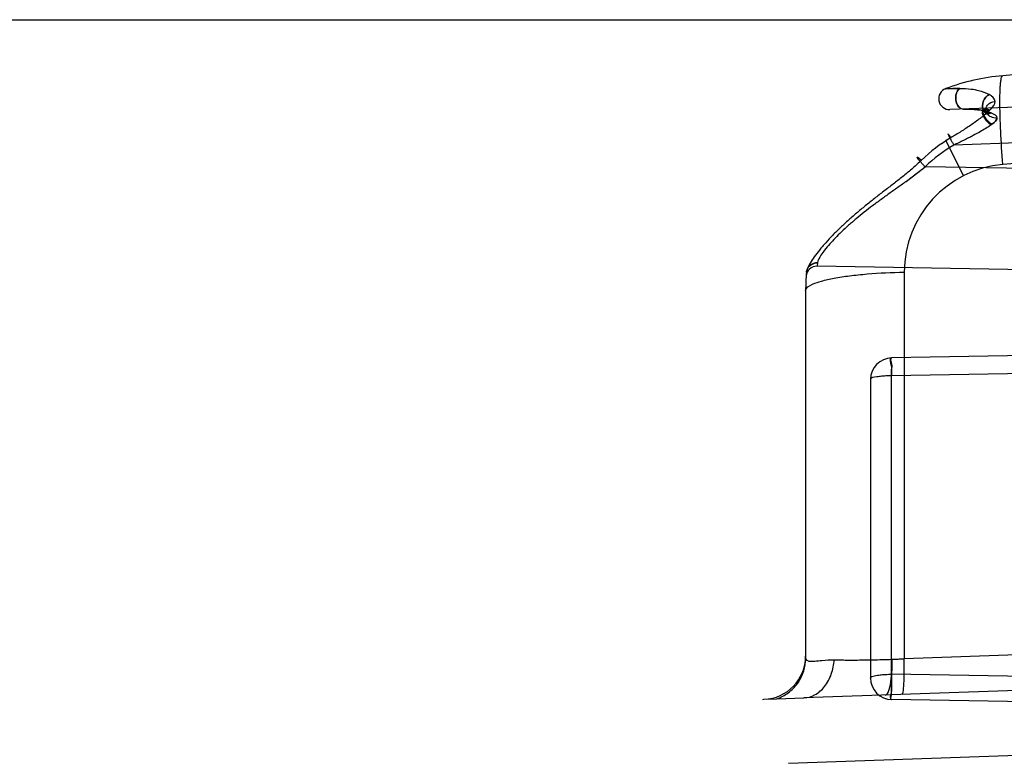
# Model space of a CAD drawing. Header units: millimetres. Extents: x 0 to 297, y 0 to 210.
# Tile 295 of 455: x 145.319 to 145.638, y 160.307 to 160.548. Entities that reach past the tile are written whole.
import ezdxf

# ---------------------------------------------------------------- set-up
doc = ezdxf.new("R2010")
doc.units = ezdxf.units.MM
doc.header["$LTSCALE"] = 16.335
doc.layers.add('INTFCLR_144815', color=7, linetype='CONTINUOUS')
doc.layers.add('INTFCLR_72935', color=7, linetype='CONTINUOUS')

msp = doc.modelspace()

# ---------------------------------------------------------------- linework, layer by layer
at = {"layer": 'INTFCLR_144815', "color": 6, "linetype": 'Continuous'}
msp.add_line((145.1466077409, 160.5484094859), (146.4553831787, 160.5484094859), dxfattribs=at)
at = {"layer": 'INTFCLR_72935', "color": 9, "linetype": 'Continuous'}
for p, q in [((145.839607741, 160.5479506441), (145.6375068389, 160.5302691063)), ((145.61900296, 160.5260687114), (145.6236054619, 160.5261533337)), ((145.61900296, 160.5260687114), (145.6236054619, 160.5261533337)), ((145.8396077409, 160.5269506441), (145.620355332, 160.5192941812)), ((145.839607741, 160.5191383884), (145.6375068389, 160.5014568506)), ((145.8396077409, 160.515388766), (145.6216410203, 160.5077772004)), ((145.6190949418, 160.509188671), (145.6248091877, 160.4978469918)), ((145.6062326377, 160.4960089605), (145.6123450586, 160.500763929)), ((145.8396077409, 160.4967970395), (145.6123450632, 160.5007639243)), ((145.5774492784, 160.4696101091), (145.5773208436, 160.4685288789)), ((145.8396077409, 160.4639506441), (145.5773208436, 160.4685288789)), ((145.6055572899, 160.4665900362), (145.6055572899, 160.3413215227)), ((145.5736077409, 160.4605354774), (145.5736077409, 160.3415111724)), ((145.8396077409, 160.4429506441), (145.6014855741, 160.4387942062)), ((145.6626553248, 160.4340783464), (145.6014855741, 160.4330106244)), ((145.6014855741, 160.3363085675), (145.6014855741, 160.4330106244)), ((145.5946077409, 160.4317952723), (145.5946077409, 160.3350932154)), ((145.6840217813, 160.3440615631), (145.6055572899, 160.3413215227)), ((145.8396077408, 160.3379506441), (145.5730666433, 160.3286428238)), ((145.6014855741, 160.3363085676), (145.6014621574, 160.3350932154)), ((145.8396077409, 160.3321521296), (145.6014855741, 160.3363085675)), ((145.8396077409, 160.3239378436), (145.6014855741, 160.3280942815))]:
    msp.add_line(p, q, dxfattribs=at)
at = {"layer": 'INTFCLR_72935', "color": 7, "linetype": 'Continuous'}
msp.add_line((145.6336749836, 160.5142765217), (145.6339929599, 160.5145060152), dxfattribs=at)
msp.add_line((145.6336749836, 160.5142765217), (145.6339929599, 160.5145060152), dxfattribs=at)
at = {"layer": 'INTFCLR_72935', "color": 6, "linetype": 'Continuous'}
for p, q in [((145.559694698, 160.3281758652), (145.5600963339, 160.3281898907)), ((145.5600963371, 160.3281898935), (145.5642758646, 160.3283358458)), ((145.5642758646, 160.3283358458), (145.5730666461, 160.3286428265)), ((145.5680465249, 160.307454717), (145.8396077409, 160.3169378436))]:
    msp.add_line(p, q, dxfattribs=at)
at = {"layer": 'INTFCLR_72935', "color": 9, "linetype": 'Continuous'}
for centre, radius, start, end in [((145.6436077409, 160.4605354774), 0.07, 95.0000000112, 110.5788977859), ((145.620233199, 160.5227920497), 0.0035, 110.5788977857, 272.0000000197), ((145.6457556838, 160.467593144), 0.0494065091, 120.5007754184, 134.426876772), ((145.6458826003, 160.4673961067), 0.04964088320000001, 120.5087066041, 122.6585053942), ((145.6456920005, 160.4662306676), 0.0480058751, 120.0662323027, 133.9987627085), ((145.6405573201, 160.4665900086), 0.0350000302, 95.0000452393, 179.9999547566), ((145.5772597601, 160.465029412), 0.0035, 89.0000000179, 176.1251147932), ((145.6436077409, 160.4605354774), 0.07, 175.0732094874, 180), ((145.6016077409, 160.4317952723), 0.006999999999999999, 90.9999999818, 180.0000000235), ((145.5596077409, 160.3421813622), 0.014, 271.9999999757, 360), ((145.5846266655, 160.8298484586), 0.4889751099, 272.0018423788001, 272.4533006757), ((145.6016077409, 160.3350932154), 0.006999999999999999, 180.0000000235, 269.0000000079)]:
    msp.add_arc(centre, radius, start, end, dxfattribs=at)
for points, knots in [([(145.6375068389, 160.5014568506), (145.6372354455, 160.5051212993), (145.6368993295, 160.5104889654), (145.6366392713, 160.5173553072), (145.636565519, 160.5217489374), (145.6366088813, 160.5249292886), (145.6367130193, 160.5269814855), (145.6368473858, 160.5283935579), (145.6369763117, 160.5293698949), (145.6372973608, 160.5302507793), (145.6375068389, 160.5302691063)], [0, 0, 0, 0, 0.3801706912, 0.556406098, 0.7107188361, 0.8351556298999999, 0.8844600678, 0.9247283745, 0.978244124, 1, 1, 1, 1]), ([(145.6236054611, 160.5261533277), (145.6228396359, 160.5261387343), (145.6220472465, 160.5262470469), (145.6182832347, 160.5257995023), (145.6190030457, 160.5260685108)], [0, 0, 0, 0, 0.4991946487, 1, 1, 1, 1]), ([(145.6236054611, 160.5261533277), (145.6228396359, 160.5261387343), (145.6220472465, 160.5262470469), (145.6182832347, 160.5257995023), (145.6190030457, 160.5260685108)], [0, 0, 0, 0, 0.4991946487, 1, 1, 1, 1]), ([(145.6247237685, 160.5194467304), (145.6245102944, 160.5194392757), (145.6236435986, 160.5195942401), (145.6225455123, 160.5208975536), (145.6221835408, 160.5226723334), (145.6223572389, 160.5245474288), (145.6229778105, 160.52574112), (145.6236054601, 160.5261533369)], [0, 0, 0, 0, 0.07798813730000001, 0.310935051, 0.5611886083, 0.7258381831, 1, 1, 1, 1]), ([(145.6236054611, 160.5261533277), (145.6234036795, 160.526020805), (145.6228422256, 160.5254839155), (145.6223401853, 160.5243342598), (145.622208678, 160.522874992), (145.6224500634, 160.5210011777), (145.6237102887, 160.5194113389), (145.624723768, 160.5194467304)], [0, 0, 0, 0, 0.0894654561, 0.2827336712, 0.4498735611, 0.6241779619, 1, 1, 1, 1]), ([(145.6236054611, 160.5261533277), (145.6248223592, 160.5261783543), (145.626863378, 160.5260596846), (145.6300507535, 160.525447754), (145.6319899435, 160.5247749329), (145.6330606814, 160.5242065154)], [0, 0, 0, 0, 0.3750966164, 0.6264115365, 1, 1, 1, 1]), ([(145.6337614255, 160.5181970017), (145.6335254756, 160.5180960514), (145.6326918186, 160.5178347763), (145.6310419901, 160.5186025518), (145.6308221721, 160.520540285), (145.6313412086, 160.5225194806), (145.6322799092, 160.5237340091), (145.6330606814, 160.5242065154)], [0, 0, 0, 0, 0.0879137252, 0.2933020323, 0.5175604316, 0.6873757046, 1, 1, 1, 1]), ([(145.6330560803, 160.5242090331), (145.6328012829, 160.5240547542), (145.632074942, 160.5234732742), (145.631267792, 160.5222578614), (145.630868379, 160.5207062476), (145.630954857, 160.5191187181), (145.632175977, 160.5178084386), (145.6333311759, 160.5180165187), (145.63375702, 160.5181987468)], [0, 0, 0, 0, 0.1014557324, 0.3141339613, 0.4829858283, 0.6408566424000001, 0.8422311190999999, 1, 1, 1, 1]), ([(145.6337614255, 160.5181970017), (145.6330676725, 160.5184661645), (145.6316087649, 160.5188816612), (145.628593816, 160.5193980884), (145.6262694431, 160.5195007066), (145.624723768, 160.5194467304)], [0, 0, 0, 0, 0.2434256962, 0.4940639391, 1, 1, 1, 1]), ([(145.6247237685, 160.5194467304), (145.6251104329, 160.519460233), (145.6262678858, 160.5194774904), (145.6281947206, 160.5193913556), (145.6308419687, 160.519053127), (145.6327035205, 160.5186071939), (145.63375702, 160.5181987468)], [0, 0, 0, 0, 0.1266139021, 0.3787558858, 0.6302353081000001, 1, 1, 1, 1]), ([(145.6336713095, 160.5142817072), (145.6334192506, 160.5144593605), (145.6326936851, 160.5150585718), (145.6318515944, 160.5160370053), (145.6312172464, 160.5171575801), (145.630920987, 160.5180076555), (145.6309119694, 160.5189063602), (145.6318903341, 160.5194076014), (145.6325775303, 160.5190192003), (145.6329924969, 160.5187743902)], [0, 0, 0, 0, 0.121074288, 0.3683290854, 0.5030527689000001, 0.6209147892, 0.7297653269, 0.8108355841, 1, 1, 1, 1]), ([(145.6356166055, 160.5165405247), (145.6352894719, 160.5165315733), (145.6343497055, 160.5166092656), (145.6328398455, 160.5172035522), (145.6316447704, 160.5189372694), (145.6325204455, 160.5212130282), (145.6341106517, 160.5217889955), (145.6349980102, 160.5218722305)], [0, 0, 0, 0, 0.106078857, 0.303547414, 0.5116360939, 0.7111033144, 1, 1, 1, 1]), ([(145.6329904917, 160.5187725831), (145.6332381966, 160.5190076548), (145.634094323, 160.5198656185), (145.635002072, 160.5209726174), (145.6349976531, 160.521872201)], [0, 0, 0, 0, 0.2751553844, 1, 1, 1, 1]), ([(145.6329924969, 160.5187743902), (145.633240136, 160.5190092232), (145.6340987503, 160.5198672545), (145.6349830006, 160.5209733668), (145.6349980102, 160.5218722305)], [0, 0, 0, 0, 0.27516577, 1, 1, 1, 1]), ([(145.6329924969, 160.5187743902), (145.6321046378, 160.5179234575), (145.6306457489, 160.5167684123), (145.6286483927, 160.5152959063), (145.6271046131, 160.5142179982), (145.6255346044, 160.5131666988), (145.6239389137, 160.5121419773), (145.6223206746, 160.5111402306), (145.6212290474, 160.5104891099), (145.6206814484, 160.5101643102)], [0, 0, 0, 0, 0.2452048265, 0.3698405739, 0.4949615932, 0.6205411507, 0.7465722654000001, 0.8730540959, 1, 1, 1, 1]), ([(145.6336693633, 160.5142803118), (145.6338845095, 160.5144332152), (145.6346497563, 160.5150234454), (145.635619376, 160.5158019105), (145.6356166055, 160.5165405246)], [0, 0, 0, 0, 0.263270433, 1, 1, 1, 1]), ([(145.6356166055, 160.5165405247), (145.635610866, 160.5160618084), (145.6348719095, 160.515183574), (145.6341044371, 160.5145899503), (145.6336713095, 160.5142817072)], [0, 0, 0, 0, 0.4738395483, 1, 1, 1, 1]), ([(145.6336713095, 160.5142817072), (145.6331236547, 160.5138923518), (145.6319717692, 160.5131469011), (145.6300479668, 160.5120287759), (145.6281757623, 160.511012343), (145.6263875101, 160.5100867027), (145.6248259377, 160.5093039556), (145.623241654, 160.5085342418), (145.6221765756, 160.5080287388), (145.6216410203, 160.5077772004)], [0, 0, 0, 0, 0.1472520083, 0.3003943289, 0.4875634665, 0.6140216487, 0.7416484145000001, 0.8703383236, 1, 1, 1, 1]), ([(145.6206815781, 160.5101640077), (145.6205565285, 160.5103618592), (145.6202973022, 160.5107506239), (145.620087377, 160.5110851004), (145.6197019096, 160.5115343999), (145.6199082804, 160.5108908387), (145.6201763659, 160.5104369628), (145.620645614, 160.5095061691), (145.6211417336, 160.5086339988), (145.621481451, 160.5080467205), (145.6216410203, 160.5077772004)], [0, 0, 0, 0, 0.1241521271, 0.227548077, 0.2746860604, 0.3211712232, 0.4559047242, 0.6424929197, 0.8338597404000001, 1, 1, 1, 1]), ([(145.6123450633, 160.5007639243), (145.612122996, 160.5009873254), (145.6116526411, 160.5014778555), (145.610955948, 160.5022157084), (145.6103443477, 160.5030148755), (145.6099175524, 160.5034165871), (145.6097379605, 160.5040183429), (145.6102772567, 160.5036494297), (145.6106177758, 160.5033723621), (145.6109905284, 160.5030430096), (145.6111712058, 160.5028765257)], [0, 0, 0, 0, 0.1634675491, 0.3513344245, 0.5332014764, 0.6616817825, 0.7037885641, 0.7620635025, 0.8725010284, 1, 1, 1, 1]), ([(145.6111712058, 160.5028765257), (145.610716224, 160.502428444), (145.6097881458, 160.5015515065), (145.6078808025, 160.4998526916), (145.6054162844, 160.4978129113), (145.6028898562, 160.4958429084), (145.6008545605, 160.4942767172), (145.5988191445, 160.4927179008), (145.5962933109, 160.4907691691), (145.593308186, 160.4884051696), (145.590396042, 160.4860005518), (145.5880391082, 160.4839503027), (145.5862106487, 160.4822899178), (145.5844666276, 160.4806500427), (145.5824090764, 160.4786211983), (145.580481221, 160.4765697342), (145.5790589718, 160.4749551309), (145.577799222, 160.4734456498), (145.5764346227, 160.4716801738), (145.5751307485, 160.4697163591), (145.5742541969, 160.4680524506), (145.5739056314, 160.4670023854), (145.5738664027, 160.4665472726)], [0, 0, 0, 0, 0.0364257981, 0.0728155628, 0.1456820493, 0.2188557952, 0.2555551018, 0.2921739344, 0.3650968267, 0.4375280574, 0.5093685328, 0.5805020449, 0.6156962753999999, 0.6502472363, 0.7170498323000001, 0.7804894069, 0.8107815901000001, 0.8397749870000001, 0.8926244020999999, 0.9380246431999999, 0.973943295, 1, 1, 1, 1]), ([(145.6123450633, 160.5007639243), (145.6118968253, 160.5003819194), (145.6109931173, 160.499624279), (145.6091404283, 160.4981567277), (145.6067667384, 160.4963841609), (145.6043548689, 160.4946582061), (145.6024203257, 160.493284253), (145.6004991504, 160.4919187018), (145.5981276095, 160.4902157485), (145.5953398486, 160.4881530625), (145.5926363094, 160.4860645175), (145.5904522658, 160.4842943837), (145.5887660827, 160.4828640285), (145.5871658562, 160.4814608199), (145.5852809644, 160.4797322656), (145.5826314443, 160.4771158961), (145.580334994, 160.4746051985), (145.5784340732, 160.4719435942), (145.577543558, 160.4705144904), (145.5774492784, 160.4696101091)], [0, 0, 0, 0, 0.0374251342, 0.07493146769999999, 0.1501790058, 0.2256536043, 0.2633981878, 0.3009639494, 0.3754368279, 0.448929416, 0.5213263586, 0.5925162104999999, 0.6275579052, 0.6618291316, 0.7277700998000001, 0.7899772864, 0.8987304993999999, 0.9422177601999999, 1, 1, 1, 1]), ([(145.5774492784, 160.4696101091), (145.5770271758, 160.4696239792), (145.5759237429, 160.469469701), (145.5744252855, 160.468444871), (145.5739197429, 160.4671660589), (145.5738664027, 160.4665472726)], [0, 0, 0, 0, 0.2466701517, 0.6372457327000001, 1, 1, 1, 1]), ([(145.5738664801, 160.4665472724), (145.5739014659, 160.4669531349), (145.5743314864, 160.4685940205), (145.5761971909, 160.4696512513), (145.5774492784, 160.4696101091)], [0, 0, 0, 0, 0.2453828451, 1, 1, 1, 1]), ([(145.5736077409, 160.4605354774), (145.5736077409, 160.461559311), (145.575966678, 160.4628361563), (145.5789987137, 160.4638359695), (145.5831207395, 160.4647579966), (145.5880372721, 160.4654954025), (145.5956335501, 160.4662707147), (145.6015486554, 160.466529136), (145.6055572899, 160.4665900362)], [0, 0, 0, 0, 0.0925205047, 0.1855552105, 0.3114203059, 0.4650078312, 0.6377109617, 1, 1, 1, 1]), ([(145.6014855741, 160.4330106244), (145.6014773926, 160.4335608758), (145.6014099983, 160.4346816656), (145.6016707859, 160.4363236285), (145.6006235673, 160.4387791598), (145.6014855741, 160.4387942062)], [0, 0, 0, 0, 0.2854314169, 0.5528332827, 1, 1, 1, 1]), ([(145.6014855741, 160.4387942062), (145.6008140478, 160.4387824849), (145.601692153, 160.4366273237), (145.6013788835, 160.435039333), (145.6014753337, 160.4336993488), (145.6014855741, 160.4330106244)], [0, 0, 0, 0, 0.3483482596, 0.6427453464, 1, 1, 1, 1]), ([(145.6014855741, 160.4330106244), (145.6010070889, 160.4330091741), (145.5999585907, 160.432983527), (145.5982764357, 160.4329016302), (145.5966687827, 160.4325961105), (145.5946077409, 160.4325305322), (145.5946077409, 160.4317952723)], [0, 0, 0, 0, 0.2030714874, 0.4501255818, 0.6879535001, 1, 1, 1, 1]), ([(145.5642758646, 160.3283358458), (145.5655916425, 160.3288003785), (145.5675045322, 160.3298183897), (145.5696657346, 160.3317090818), (145.571087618, 160.3334086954), (145.5722188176, 160.3353135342), (145.5732838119, 160.337977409), (145.5736077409, 160.3401176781), (145.5736077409, 160.3415111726)], [0, 0, 0, 0, 0.2437788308, 0.3712227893, 0.5002298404, 0.6292025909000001, 0.7565491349, 1, 1, 1, 1]), ([(145.5730666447, 160.3286428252), (145.5742633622, 160.3286846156), (145.5768558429, 160.3294225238), (145.5800266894, 160.332260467), (145.5821466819, 160.3363251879), (145.582760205, 160.3394241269), (145.5828722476, 160.3409866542)], [0, 0, 0, 0, 0.209869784, 0.453534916, 0.7254414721, 1, 1, 1, 1]), ([(145.5736077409, 160.3415111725), (145.5736077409, 160.341269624), (145.5739598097, 160.3406804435), (145.5751546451, 160.340462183), (145.5768067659, 160.3405516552), (145.5794489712, 160.340881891), (145.5815446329, 160.340995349), (145.5828722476, 160.3409866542)], [0, 0, 0, 0, 0.0744894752, 0.1820144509, 0.3532192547, 0.5905774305, 1, 1, 1, 1]), ([(145.5828722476, 160.3409866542), (145.584469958, 160.3409431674), (145.5879040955, 160.3409052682), (145.5933492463, 160.3409430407), (145.5993133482, 160.341080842), (145.6034405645, 160.3412309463), (145.6055572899, 160.3413215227)], [0, 0, 0, 0, 0.2113104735, 0.4539993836, 0.7198930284, 1, 1, 1, 1]), ([(145.5994358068, 160.3295636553), (145.5998344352, 160.3295775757), (145.6006826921, 160.3308813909), (145.6011650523, 160.3332420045), (145.6016392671, 160.3369381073), (145.6017073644, 160.3396945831), (145.6017073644, 160.3411717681)], [0, 0, 0, 0, 0.0986461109, 0.3139044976, 0.6346728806, 1, 1, 1, 1]), ([(145.6048257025, 160.3297518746), (145.6049152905, 160.3297550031), (145.6050880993, 160.3300890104), (145.6053008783, 160.3311126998), (145.6054537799, 160.3328227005), (145.6055454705, 160.3349202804), (145.6056033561, 160.3376877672), (145.605587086, 160.3398459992), (145.6055572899, 160.3413215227)], [0, 0, 0, 0, 0.0230201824, 0.0768955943, 0.2909468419, 0.4451714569, 0.6210090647, 1, 1, 1, 1]), ([(145.5946077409, 160.3350932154), (145.5946077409, 160.3355800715), (145.5962223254, 160.3358399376), (145.5975992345, 160.3361229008), (145.5995393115, 160.3362678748), (145.6007714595, 160.336306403), (145.6014855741, 160.3363085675)], [0, 0, 0, 0, 0.2060032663, 0.4709635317, 0.6978355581, 1, 1, 1, 1]), ([(145.6014621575, 160.3350932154), (145.601453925, 160.3346213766), (145.6014503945, 160.3336704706), (145.6013830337, 160.3321792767), (145.6016124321, 160.3305705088), (145.60058897, 160.3281099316), (145.6014855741, 160.3280942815)], [0, 0, 0, 0, 0.2022458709, 0.4126718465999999, 0.6156855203, 1, 1, 1, 1]), ([(145.6014855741, 160.3280942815), (145.6010069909, 160.3281026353), (145.6016413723, 160.3298316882), (145.6013556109, 160.33106086), (145.6014565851, 160.3330117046), (145.60144833, 160.3343006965), (145.6014621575, 160.3350932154)], [0, 0, 0, 0, 0.2051209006, 0.4350038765, 0.660326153, 1, 1, 1, 1])]:
    msp.add_open_spline(points, degree=3, knots=knots, dxfattribs=at)
for points in [[(145.6349980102, 160.5218722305), (145.6350149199, 160.5228848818), (145.6339480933, 160.5237293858), (145.6330560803, 160.5242090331)], [(145.6349976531, 160.521872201), (145.6350106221, 160.5228832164), (145.6339496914, 160.5237248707), (145.6330606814, 160.5242065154)], [(145.63375702, 160.5181987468), (145.6345305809, 160.5178964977), (145.6356571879, 160.517370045), (145.6356166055, 160.5165405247)]]:
    msp.add_open_spline(points, degree=3, dxfattribs=at)
at = {"layer": 'INTFCLR_72935', "color": 7, "linetype": 'Continuous'}
for points, knots in [([(145.6336693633, 160.5142803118), (145.6334173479, 160.5144580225), (145.6326919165, 160.5150573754), (145.63184999, 160.5160358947), (145.6312157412, 160.5171564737), (145.6309195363, 160.5180064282), (145.6309104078, 160.5189049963), (145.6318886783, 160.5194060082), (145.6325756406, 160.5190174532), (145.6329904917, 160.5187725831)], [0, 0, 0, 0, 0.1210855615, 0.3683616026, 0.5030930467, 0.6209563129, 0.729793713, 0.8108435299, 1, 1, 1, 1]), ([(145.6339929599, 160.5145060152), (145.6337342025, 160.5146749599), (145.6329874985, 160.5152525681), (145.632198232, 160.5161362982), (145.6316226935, 160.517066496), (145.6312877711, 160.5178251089), (145.6310151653, 160.5187477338), (145.6319170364, 160.5197819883), (145.6328446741, 160.519340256), (145.6333210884, 160.5190809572)], [0, 0, 0, 0, 0.1198156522, 0.3648095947, 0.455031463, 0.5410590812, 0.6919507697, 0.789698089, 1, 1, 1, 1]), ([(145.6333210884, 160.5190809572), (145.6331320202, 160.5188892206), (145.6325672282, 160.5183756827), (145.6315207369, 160.5174710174), (145.6301507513, 160.5164008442), (145.6286432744, 160.515292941), (145.6271024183, 160.5142165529), (145.6255343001, 160.5131658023), (145.6239391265, 160.512142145), (145.6223209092, 160.511140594), (145.6212296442, 160.5104884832), (145.6206815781, 160.5101640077)], [0, 0, 0, 0, 0.0521278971, 0.1476634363, 0.2677795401, 0.3885183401, 0.5098067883, 0.6316064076, 0.7539100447, 0.8767026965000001, 1, 1, 1, 1])]:
    msp.add_open_spline(points, degree=3, knots=knots, dxfattribs=at)

doc.saveas('drawing.dxf')
